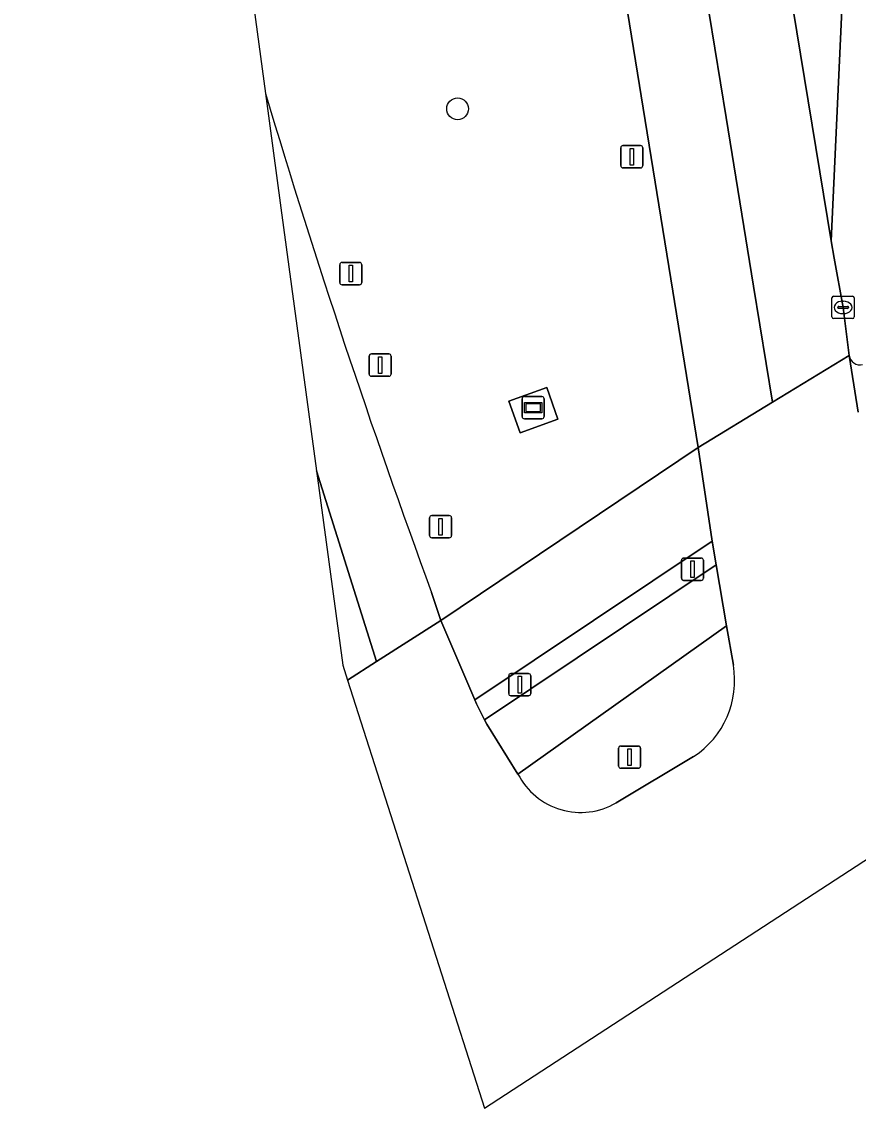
# Model space of a CAD drawing. Extents: x 159262 to 160143, y 383399 to 384319.
# Drawn here: x 159350.25 to 159387.87, y 383399.41 to 383448.25 of the extents above; entities that cross this region are included whole.
import ezdxf

# ---------------------------------------------------------------- set-up
doc = ezdxf.new("R2010")
doc.units = 0
for name, color, linetype in [('IMGEO_Berm_groen', 7, 'Continuous'), ('IMGEO_Boom', 7, 'Continuous'), ('IMGEO_Fietspad_open', 7, 'Continuous'), ('IMGEO_Kolk', 7, 'Continuous'), ('IMGEO_Lichtmast', 7, 'Continuous'), ('IMGEO_Reclamebord', 7, 'Continuous'), ('IMGEO_Rijbaan_lokaal_open', 7, 'Continuous'), ('IMGEO_Rijbaan_regionaal_gesloten', 7, 'Continuous'), ('IMGEO_Terreindeel_open', 7, 'Continuous'), ('IMGEO_Verkeersbordpaal', 7, 'Continuous'), ('IMGEO_Verkeerseiland_groen', 7, 'Continuous'), ('IMGEO_Verkeerseiland_open', 7, 'Continuous'), ('IMGEO_Verkeersregelinstallatiepaal', 7, 'Continuous'), ('IMGEO_Voetpad_open', 7, 'Continuous')]:
    doc.layers.add(name, color=color, linetype=linetype)

msp = doc.modelspace()

# ---------------------------------------------------------------- linework, layer by layer
at = {"layer": 'IMGEO_Berm_groen'}
for points in [[(159368.679, 383422.601), (159369.095, 383421.341), (159380.669, 383429.119), (159367.261, 383511.764), (159363.844, 383532.545)], [(159350.246, 383528.852), (159350.892, 383521.287), (159361.209, 383445.028)]]:
    msp.add_lwpolyline(points, dxfattribs=at)
msp.add_lwpolyline([(159373.865, 383431.804), (159374.354, 383430.378), (159372.664, 383429.772), (159372.151, 383431.196)], close=True, dxfattribs=at)
msp.add_arc((159727.495, 383554.574), 382.317, 196.65051, 200.19363, dxfattribs=at)
at = {"layer": 'IMGEO_Boom'}
msp.add_circle((159369.849, 383444.334), 0.489, dxfattribs=at)
at = {"layer": 'IMGEO_Fietspad_open'}
msp.add_lwpolyline([(159371.066, 383416.87), (159371.16, 383416.673), (159372.564, 383414.436), (159381.947, 383421.095), (159381.473, 383423.838)], close=True, dxfattribs=at)
at = {"layer": 'IMGEO_Kolk'}
for p, q in [((159386.685, 383434.983), (159386.685, 383435.835)), ((159386.76, 383435.909), (159387.612, 383435.909)), ((159387.686, 383435.835), (159387.686, 383434.983)), ((159386.944, 383435.403), (159386.944, 383435.415)), ((159387.382, 383435.366), (159386.984, 383435.366)), ((159386.987, 383435.452), (159387.385, 383435.452)), ((159387.173, 383435.689), (159387.198, 383435.689)), ((159387.428, 383435.415), (159387.428, 383435.403)), ((159387.612, 383434.909), (159386.76, 383434.909)), ((159387.196, 383435.129), (159387.171, 383435.129))]:
    msp.add_line(p, q, dxfattribs=at)
for points in [[(159386.685, 383434.983), (159386.685, 383435.835)], [(159386.76, 383435.909), (159387.612, 383435.909)], [(159387.686, 383435.835), (159387.686, 383434.983)], [(159387.612, 383434.909), (159386.76, 383434.909)]]:
    msp.add_lwpolyline(points, dxfattribs=at)
for centre, radius, start, end in [((159386.762, 383435.833), 0.0765, 91.552, 178.448), ((159386.762, 383435.833), 0.0765, 91.552, 178.448), ((159387.61, 383435.833), 0.0765, 1.552, 88.448), ((159387.61, 383435.833), 0.0765, 1.552, 88.448), ((159386.984, 383435.412), 0.0403, 85.8775, 175.7526), ((159386.981, 383435.402), 0.0366, 178.938, 274.7102), ((159387.385, 383435.409), 0.043, 264.8664, 352.4533), ((159387.389, 383435.414), 0.0386, 1.7309, 96.639), ((159386.762, 383434.985), 0.0765, 181.552, 268.448), ((159386.762, 383434.985), 0.0765, 181.552, 268.448), ((159387.61, 383434.985), 0.0765, 271.552, 358.448), ((159387.61, 383434.985), 0.0765, 271.552, 358.448)]:
    msp.add_arc(centre, radius, start, end, dxfattribs=at)
for centre, major_axis, ratio, start_param, end_param in [((159387.172, 383435.409), (-0.387, 0.002), 0.722429, 4.712389, 7.853982), ((159387.197, 383435.409), (-0.39, 0.002), 0.717154, 1.570796, 4.712389)]:
    msp.add_ellipse(centre, major_axis=major_axis, ratio=ratio, start_param=start_param, end_param=end_param, dxfattribs=at)
at = {"layer": 'IMGEO_Lichtmast'}
for p, q in [((159377.184, 383441.779), (159377.184, 383442.579)), ((159377.184, 383442.579), (159377.184, 383441.779)), ((159377.284, 383442.679), (159378.074, 383442.679)), ((159378.074, 383442.679), (159377.284, 383442.679)), ((159378.174, 383442.579), (159378.174, 383441.779)), ((159378.174, 383441.779), (159378.174, 383442.579)), ((159378.074, 383441.679), (159377.284, 383441.679)), ((159377.284, 383441.679), (159378.074, 383441.679)), ((159364.552, 383436.528), (159364.552, 383437.328)), ((159364.552, 383437.328), (159364.552, 383436.528)), ((159364.652, 383437.428), (159365.442, 383437.428)), ((159365.442, 383437.428), (159364.652, 383437.428)), ((159365.542, 383437.328), (159365.542, 383436.528)), ((159365.542, 383436.528), (159365.542, 383437.328)), ((159365.442, 383436.428), (159364.652, 383436.428)), ((159364.652, 383436.428), (159365.442, 383436.428)), ((159377.191, 383415.696), (159377.981, 383415.696)), ((159377.981, 383415.696), (159377.191, 383415.696)), ((159377.091, 383414.796), (159377.091, 383415.596)), ((159377.091, 383415.596), (159377.091, 383414.796)), ((159378.081, 383415.596), (159378.081, 383414.796)), ((159378.081, 383414.796), (159378.081, 383415.596)), ((159377.981, 383414.696), (159377.191, 383414.696)), ((159377.191, 383414.696), (159377.981, 383414.696))]:
    msp.add_line(p, q, dxfattribs=at)
for points in [[(159377.604, 383442.554), (159377.754, 383442.554), (159377.754, 383441.804), (159377.604, 383441.804), (159377.604, 383442.554)], [(159364.972, 383437.303), (159365.122, 383437.303), (159365.122, 383436.553), (159364.972, 383436.553), (159364.972, 383437.303)], [(159377.511, 383415.571), (159377.661, 383415.571), (159377.661, 383414.821), (159377.511, 383414.821), (159377.511, 383415.571)]]:
    msp.add_lwpolyline(points, dxfattribs=at)
for centre, start, end in [((159377.284, 383442.579), 90, 180), ((159377.284, 383442.579), 90, 180), ((159378.074, 383442.579), 0, 90), ((159378.074, 383442.579), 360, 90), ((159377.284, 383441.779), 180, 270), ((159377.284, 383441.779), 180, 270), ((159378.074, 383441.779), 270, 0), ((159378.074, 383441.779), 270, 0), ((159364.652, 383437.328), 90, 180), ((159364.652, 383437.328), 90, 180), ((159365.442, 383437.328), 0, 90), ((159365.442, 383437.328), 360, 90), ((159364.652, 383436.528), 180, 270), ((159364.652, 383436.528), 180, 270), ((159365.442, 383436.528), 270, 0), ((159365.442, 383436.528), 270, 0), ((159377.191, 383415.596), 90, 180), ((159377.191, 383415.596), 90, 180), ((159377.981, 383415.596), 0, 90), ((159377.981, 383415.596), 360, 90), ((159377.191, 383414.796), 180, 270), ((159377.191, 383414.796), 180, 270), ((159377.981, 383414.796), 270, 0), ((159377.981, 383414.796), 270, 0)]:
    msp.add_arc(centre, 0.1, start, end, dxfattribs=at)
at = {"layer": 'IMGEO_Reclamebord'}
for p, q in [((159372.852, 383431.403), (159373.642, 383431.403)), ((159373.642, 383431.403), (159372.852, 383431.403)), ((159372.752, 383430.503), (159372.752, 383431.303)), ((159372.752, 383431.303), (159372.752, 383430.503)), ((159373.742, 383431.303), (159373.742, 383430.503)), ((159373.742, 383430.503), (159373.742, 383431.303)), ((159373.642, 383430.403), (159372.852, 383430.403)), ((159372.852, 383430.403), (159373.642, 383430.403))]:
    msp.add_line(p, q, dxfattribs=at)
for points in [[(159372.853, 383431.135), (159373.641, 383431.135), (159373.641, 383430.671), (159372.853, 383430.671), (159372.853, 383431.135)], [(159372.918, 383431.07), (159372.918, 383430.736), (159373.576, 383430.736), (159373.576, 383431.07), (159372.918, 383431.07)]]:
    msp.add_lwpolyline(points, dxfattribs=at)
for centre, start, end in [((159372.852, 383431.303), 90, 180), ((159372.852, 383431.303), 90, 180), ((159373.642, 383431.303), 0, 90), ((159373.642, 383431.303), 360, 90), ((159372.852, 383430.503), 180, 270), ((159372.852, 383430.503), 180, 270), ((159373.642, 383430.503), 270, 0), ((159373.642, 383430.503), 270, 0)]:
    msp.add_arc(centre, 0.1, start, end, dxfattribs=at)
at = {"layer": 'IMGEO_Rijbaan_lokaal_open'}
msp.add_lwpolyline([(159382.872, 383461.395), (159386.653, 383438.397), (159387.738, 383462.086), (159383.954, 383462.302), (159383.928, 383461.718)], dxfattribs=at)
at = {"layer": 'IMGEO_Rijbaan_regionaal_gesloten'}
for points in [[(159374.599, 383512.896), (159370.789, 383512.308), (159372.324, 383502.886), (159373.626, 383494.891), (159374.286, 383490.841), (159375.572, 383482.944), (159376.837, 383475.178), (159378.139, 383467.19), (159379.413, 383459.368), (159380.654, 383451.75), (159381.925, 383443.946), (159383.162, 383436.358), (159384.01, 383431.147), (159387.459, 383433.241), (159387.186, 383435.409), (159386.779, 383437.622), (159386.653, 383438.397), (159382.872, 383461.395)], [(159370.789, 383512.308), (159367.261, 383511.764), (159380.669, 383429.119), (159384.01, 383431.147), (159383.162, 383436.358), (159381.925, 383443.946), (159380.654, 383451.75), (159379.413, 383459.368), (159378.139, 383467.19), (159376.837, 383475.178), (159375.572, 383482.944), (159374.286, 383490.841), (159373.626, 383494.891), (159372.324, 383502.886)], [(159363.503, 383428.067), (159364.686, 383419.325), (159364.9, 383418.656), (159366.206, 383419.492)]]:
    msp.add_lwpolyline(points, close=True, dxfattribs=at)
for points in [[(159361.209, 383445.028), (159361.905, 383439.883), (159363.503, 383428.067), (159366.206, 383419.492), (159369.095, 383421.341), (159368.679, 383422.601)], [(159387.869, 383430.697), (159387.564, 383432.585), (159387.459, 383433.241), (159384.01, 383431.147), (159380.669, 383429.119), (159381.3, 383424.895), (159381.473, 383423.838), (159381.947, 383421.095), (159382.253, 383419.324)], [(159364.9, 383418.656), (159371.062, 383399.415), (159401.313, 383419.104), (159400.449, 383424.491)], [(159372.564, 383414.436), (159371.16, 383416.673), (159371.066, 383416.87), (159370.7, 383417.598), (159370.618, 383417.774), (159369.095, 383421.341), (159366.206, 383419.492), (159364.9, 383418.656)], [(159380.459, 383415.219), (159376.98, 383413.142)]]:
    msp.add_lwpolyline(points, dxfattribs=at)
for centre, radius, start, end in [((159727.495, 383554.574), 382.317, 196.65051, 200.19363), ((159378.213, 383418.645), 4.097, 303.2481, 9.5385), ((159375.384, 383415.876), 3.166, 207.0604, 300.2757)]:
    msp.add_arc(centre, radius, start, end, dxfattribs=at)
at = {"layer": 'IMGEO_Terreindeel_open'}
msp.add_lwpolyline([(159372.664, 383429.772), (159374.354, 383430.378), (159373.865, 383431.804), (159372.151, 383431.196)], close=True, dxfattribs=at)
at = {"layer": 'IMGEO_Verkeersbordpaal'}
for p, q in [((159365.97, 383433.314), (159366.76, 383433.314)), ((159366.76, 383433.314), (159365.97, 383433.314)), ((159365.87, 383432.414), (159365.87, 383433.214)), ((159365.87, 383433.214), (159365.87, 383432.414)), ((159366.86, 383433.214), (159366.86, 383432.414)), ((159366.86, 383432.414), (159366.86, 383433.214)), ((159366.76, 383432.314), (159365.97, 383432.314)), ((159365.97, 383432.314), (159366.76, 383432.314))]:
    msp.add_line(p, q, dxfattribs=at)
msp.add_lwpolyline([(159366.29, 383433.189), (159366.44, 383433.189), (159366.44, 383432.439), (159366.29, 383432.439), (159366.29, 383433.189)], dxfattribs=at)
for centre, start, end in [((159365.97, 383433.214), 90, 180), ((159365.97, 383433.214), 90, 180), ((159366.76, 383433.214), 0, 90), ((159366.76, 383433.214), 360, 90), ((159365.97, 383432.414), 180, 270), ((159365.97, 383432.414), 180, 270), ((159366.76, 383432.414), 270, 0), ((159366.76, 383432.414), 270, 0)]:
    msp.add_arc(centre, 0.1, start, end, dxfattribs=at)
at = {"layer": 'IMGEO_Verkeerseiland_groen'}
msp.add_lwpolyline([(159388.037, 383466.91), (159387.738, 383462.086), (159386.653, 383438.397), (159386.779, 383437.622), (159387.186, 383435.409), (159387.459, 383433.241)], dxfattribs=at)
msp.add_arc((159387.959, 383433.332), 0.508, 190.3647, 281.7305, dxfattribs=at)
at = {"layer": 'IMGEO_Verkeerseiland_open'}
msp.add_lwpolyline([(159371.066, 383416.87), (159381.473, 383423.838), (159381.3, 383424.895), (159370.618, 383417.774), (159370.7, 383417.598)], close=True, dxfattribs=at)
for points in [[(159382.253, 383419.324), (159381.947, 383421.095), (159372.564, 383414.436)], [(159376.98, 383413.142), (159380.459, 383415.219)]]:
    msp.add_lwpolyline(points, dxfattribs=at)
for centre, radius, start, end in [((159378.213, 383418.645), 4.097, 303.2481, 9.5385), ((159375.384, 383415.876), 3.166, 207.0604, 300.2757)]:
    msp.add_arc(centre, radius, start, end, dxfattribs=at)
at = {"layer": 'IMGEO_Verkeersregelinstallatiepaal'}
for p, q in [((159368.586, 383425.153), (159368.586, 383425.953)), ((159368.586, 383425.953), (159368.586, 383425.153)), ((159368.686, 383426.053), (159369.476, 383426.053)), ((159369.476, 383426.053), (159368.686, 383426.053)), ((159369.576, 383425.953), (159369.576, 383425.153)), ((159369.576, 383425.153), (159369.576, 383425.953)), ((159369.476, 383425.053), (159368.686, 383425.053)), ((159368.686, 383425.053), (159369.476, 383425.053)), ((159379.912, 383423.241), (159379.912, 383424.041)), ((159379.912, 383424.041), (159379.912, 383423.241)), ((159380.012, 383424.141), (159380.802, 383424.141)), ((159380.802, 383424.141), (159380.012, 383424.141)), ((159380.902, 383424.041), (159380.902, 383423.241)), ((159380.902, 383423.241), (159380.902, 383424.041)), ((159380.802, 383423.141), (159380.012, 383423.141)), ((159380.012, 383423.141), (159380.802, 383423.141)), ((159372.146, 383418.053), (159372.146, 383418.853)), ((159372.146, 383418.853), (159372.146, 383418.053)), ((159372.246, 383418.953), (159373.036, 383418.953)), ((159373.036, 383418.953), (159372.246, 383418.953)), ((159373.136, 383418.853), (159373.136, 383418.053)), ((159373.136, 383418.053), (159373.136, 383418.853)), ((159373.036, 383417.953), (159372.246, 383417.953)), ((159372.246, 383417.953), (159373.036, 383417.953))]:
    msp.add_line(p, q, dxfattribs=at)
for points in [[(159369.006, 383425.928), (159369.156, 383425.928), (159369.156, 383425.178), (159369.006, 383425.178), (159369.006, 383425.928)], [(159380.332, 383424.016), (159380.482, 383424.016), (159380.482, 383423.266), (159380.332, 383423.266), (159380.332, 383424.016)], [(159372.566, 383418.828), (159372.716, 383418.828), (159372.716, 383418.078), (159372.566, 383418.078), (159372.566, 383418.828)]]:
    msp.add_lwpolyline(points, dxfattribs=at)
for centre, start, end in [((159368.686, 383425.953), 90, 180), ((159368.686, 383425.953), 90, 180), ((159369.476, 383425.953), 0, 90), ((159369.476, 383425.953), 360, 90), ((159368.686, 383425.153), 180, 270), ((159368.686, 383425.153), 180, 270), ((159369.476, 383425.153), 270, 0), ((159369.476, 383425.153), 270, 0), ((159380.012, 383424.041), 90, 180), ((159380.012, 383424.041), 90, 180), ((159380.802, 383424.041), 0, 90), ((159380.802, 383424.041), 360, 90), ((159380.012, 383423.241), 180, 270), ((159380.012, 383423.241), 180, 270), ((159380.802, 383423.241), 270, 0), ((159380.802, 383423.241), 270, 0), ((159372.246, 383418.853), 90, 180), ((159372.246, 383418.853), 90, 180), ((159373.036, 383418.853), 0, 90), ((159373.036, 383418.853), 360, 90), ((159372.246, 383418.053), 180, 270), ((159372.246, 383418.053), 180, 270), ((159373.036, 383418.053), 270, 0), ((159373.036, 383418.053), 270, 0)]:
    msp.add_arc(centre, 0.1, start, end, dxfattribs=at)
at = {"layer": 'IMGEO_Voetpad_open'}
msp.add_lwpolyline([(159387.459, 383433.241), (159387.564, 383432.585), (159387.869, 383430.697)], dxfattribs=at)
msp.add_lwpolyline([(159369.095, 383421.341), (159370.618, 383417.774), (159381.3, 383424.895), (159380.669, 383429.119)], close=True, dxfattribs=at)
msp.add_arc((159387.959, 383433.332), 0.508, 190.3647, 281.7305, dxfattribs=at)

doc.saveas('drawing.dxf')
